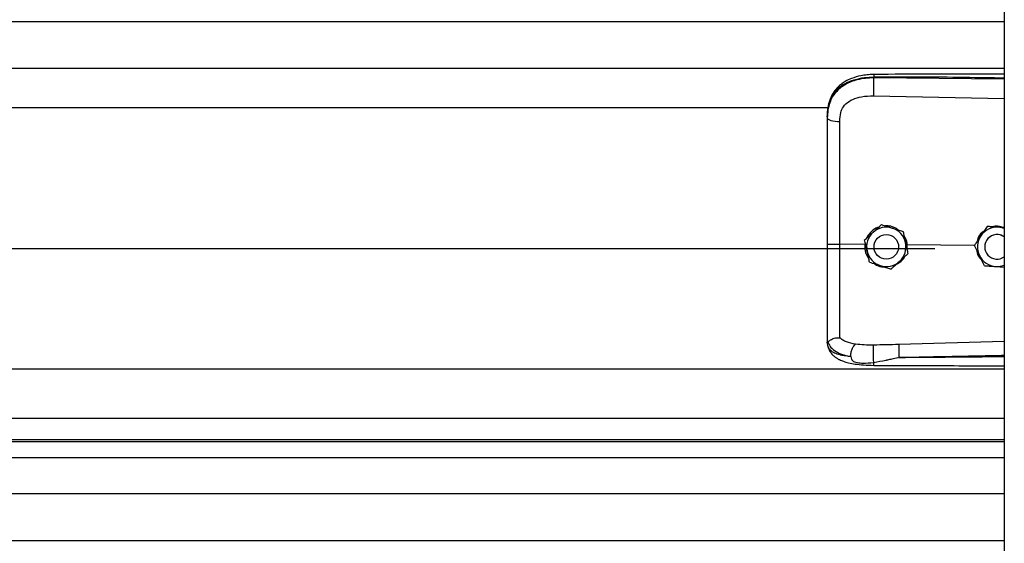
# Model space of a CAD drawing. Header units: inches. Extents: x 170 to 284, y 215 to 248.
# Tile 741 of 1056: x 230.767 to 231.196, y 221.89 to 222.118. Entities that reach past the tile are written whole.
import ezdxf

# ---------------------------------------------------------------- set-up
doc = ezdxf.new("R2010")
doc.units = ezdxf.units.IN
doc.header["$LTSCALE"] = 0.25
doc.header["$MEASUREMENT"] = 0
doc.layers.add('RH TOP OF HOOD', color=7, linetype='Continuous')

msp = doc.modelspace()

# ---------------------------------------------------------------- linework, layer by layer
at = {"layer": 'RH TOP OF HOOD'}
for p, q in [((231.1959333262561, 224.3332527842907), (231.195933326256, 220.1328032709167)), ((227.163613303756, 222.1173376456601), (231.195933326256, 222.1173376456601)), ((227.163613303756, 222.0969496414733), (231.195933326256, 222.0969496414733)), ((231.1390860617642, 222.0927379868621), (231.1390860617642, 222.093149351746)), ((231.195933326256, 222.0922012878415), (231.1390860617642, 222.0927379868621)), ((231.1389900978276, 222.0849491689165), (231.195933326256, 222.0837396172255)), ((227.2401614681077, 222.0798740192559), (231.119382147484, 222.0798740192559)), ((231.118890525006, 222.0758147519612), (231.118890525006, 222.07532643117)), ((231.142461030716, 222.0288828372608), (231.142461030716, 222.0288811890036)), ((231.1884045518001, 222.0280864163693), (231.1884045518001, 222.0280880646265)), ((231.1894534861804, 222.0280202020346), (231.1884045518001, 222.0280880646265)), ((231.1518791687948, 222.0258821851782), (231.1518791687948, 222.025880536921)), ((231.1352617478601, 222.0202915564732), (231.1243481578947, 222.0203960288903)), ((231.1351533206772, 222.0222268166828), (231.1351533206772, 222.0222251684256)), ((231.135447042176, 222.0208810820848), (231.1352617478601, 222.0202915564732)), ((231.1352617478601, 222.0202915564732), (231.1352639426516, 222.0202914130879)), ((231.1392212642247, 222.0192242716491), (231.1392212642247, 222.0192234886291)), ((231.1499216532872, 222.0192234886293), (231.1499216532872, 222.0192242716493)), ((231.1536994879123, 222.0201149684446), (231.1531514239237, 222.0200609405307)), ((231.1536023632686, 222.017997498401), (231.1536994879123, 222.0201149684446)), ((231.1536994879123, 222.0201149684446), (231.153701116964, 222.0201150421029)), ((231.1829331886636, 222.0198352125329), (231.153701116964, 222.0201150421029)), ((231.1829192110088, 222.0198635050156), (231.1829192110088, 222.0198651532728)), ((231.1874329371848, 222.0192242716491), (231.1874329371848, 222.0192234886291)), ((227.193781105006, 222.0184815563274), (231.165765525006, 222.0184815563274)), ((231.1539895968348, 222.0162255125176), (231.1539895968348, 222.0162238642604)), ((231.1922297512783, 222.0106818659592), (231.195933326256, 222.0104420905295)), ((231.118890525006, 221.9782733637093), (231.118890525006, 221.9777445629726)), ((231.1192302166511, 221.9757593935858), (231.118890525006, 221.9777445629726)), ((231.195933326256, 221.9780679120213), (231.1499976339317, 221.9767361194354)), ((227.163613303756, 221.966096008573), (231.195933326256, 221.966096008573)), ((227.163613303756, 221.9447170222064), (231.195933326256, 221.9447170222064)), ((231.195933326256, 221.9352317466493), (227.163613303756, 221.9352317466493)), ((227.163613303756, 221.9345923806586), (231.195933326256, 221.9345923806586)), ((227.163613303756, 221.9275742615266), (231.195933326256, 221.9275742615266)), ((227.163613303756, 221.9118901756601), (231.195933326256, 221.9118901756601)), ((227.163613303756, 221.8915021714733), (231.195933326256, 221.8915021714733))]:
    msp.add_line(p, q, dxfattribs=at)
at = {"layer": 'RH TOP OF HOOD', "flags": 128}
msp.add_lwpolyline([(231.118890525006, 222.07532643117), (231.1189944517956, 222.0750306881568), (231.1193024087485, 222.0747458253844), (231.119803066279, 222.0744823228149), (231.1204780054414, 222.0742498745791), (231.121302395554, 222.0740570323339), (231.1222459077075, 222.0739108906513), (231.1232738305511, 222.0738168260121), (231.124348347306, 222.0737782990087)], dxfattribs=at)
at = {"layer": 'RH TOP OF HOOD'}
msp.add_circle((231.1445714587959, 222.0192234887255), 0.005350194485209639, dxfattribs=at)
for centre, radius, start, end in [((231.1445714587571, 222.0192242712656), 0.008560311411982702, 72.32793711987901, 132.3279357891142), ((231.1445714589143, 222.0192242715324), 0.00856031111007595, 12.32793744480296, 72.32793758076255), ((231.192783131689, 222.0192242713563), 0.008560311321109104, 86.29353550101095, 146.2935346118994), ((231.1927831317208, 222.0192242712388), 0.008560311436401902, 68.4076756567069, 86.29353576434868), ((231.1445714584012, 222.0192242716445), 0.008560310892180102, 132.3279357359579, 192.3279369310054), ((231.192783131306, 222.0192242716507), 0.008560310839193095, 146.2935348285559, 206.2935362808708), ((231.1927831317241, 222.0192242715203), 0.005350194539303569, 53.92810144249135, 179.9999986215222), ((231.1927831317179, 222.0192234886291), 0.005350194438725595, 53.92810057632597, 306.071899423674), ((231.1445714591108, 222.0192242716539), 0.008560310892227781, 312.327935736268, 12.32793693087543), ((231.1445714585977, 222.0192242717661), 0.008560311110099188, 192.3279374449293, 252.327937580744), ((231.1927831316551, 222.0192242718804), 0.008560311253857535, 206.2935366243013, 266.29353606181), ((231.1445714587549, 222.0192242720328), 0.008560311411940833, 252.3279371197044, 312.3279357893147), ((231.1927831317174, 222.019224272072), 0.00856031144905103, 266.293535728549, 291.5923243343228)]:
    msp.add_arc(centre, radius, start, end, dxfattribs=at)
for points, knots in [([(231.118890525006, 222.0758147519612), (231.118953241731, 222.0771712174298), (231.1190716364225, 222.0797319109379), (231.1200411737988, 222.0832228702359), (231.1213304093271, 222.085634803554), (231.1226942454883, 222.0873375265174), (231.1237772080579, 222.0883809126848), (231.1248361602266, 222.0892094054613), (231.1258256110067, 222.0898693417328), (231.1270599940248, 222.0905644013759), (231.1286540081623, 222.0912901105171), (231.1313177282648, 222.0921981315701), (231.1348528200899, 222.0929580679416), (231.1377593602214, 222.0930894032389), (231.1390860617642, 222.093149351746)], [0, 0, 0, 0, 0.1307156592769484, 0.2467609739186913, 0.3577928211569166, 0.4170971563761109, 0.4791482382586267, 0.5177152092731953, 0.5590896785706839, 0.603294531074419, 0.6633484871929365, 0.7353692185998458, 0.8792082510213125, 0.9999999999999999, 0.9999999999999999, 0.9999999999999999, 0.9999999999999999]), ([(231.1390860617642, 222.0927379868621), (231.1378701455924, 222.0927047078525), (231.135438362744, 222.0926381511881), (231.1320975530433, 222.0920163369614), (231.1291397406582, 222.0910741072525), (231.1265971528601, 222.08985643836), (231.1243656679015, 222.0883110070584), (231.1224940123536, 222.0864698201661), (231.121013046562, 222.0843395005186), (231.1198374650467, 222.0817703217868), (231.1190446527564, 222.078718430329), (231.1189419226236, 222.0764575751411), (231.118890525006, 222.07532643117)], [0, 0, 0, 0, 0.1111703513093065, 0.222336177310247, 0.3162781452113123, 0.4102081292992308, 0.5024030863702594, 0.5945790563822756, 0.6845432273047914, 0.774504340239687, 0.8871807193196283, 1, 1, 1, 1]), ([(231.1391046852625, 222.094241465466), (231.1381060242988, 222.0942029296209), (231.1362142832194, 222.0941299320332), (231.1329052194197, 222.0936015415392), (231.1296777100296, 222.0927075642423), (231.126930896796, 222.0914033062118), (231.1249450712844, 222.0900806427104), (231.123303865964, 222.0886351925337), (231.1219887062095, 222.0870469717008), (231.1209135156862, 222.0852943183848), (231.1200562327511, 222.083384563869), (231.1193113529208, 222.080865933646), (231.1190959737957, 222.0789282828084), (231.1189769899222, 222.0778578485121)], [0, 0, 0, 0, 0.09774743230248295, 0.1851607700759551, 0.3306121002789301, 0.4364670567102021, 0.5083182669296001, 0.5850061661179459, 0.6719760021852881, 0.730794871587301, 0.8036787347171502, 0.8915444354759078, 1, 1, 1, 1]), ([(231.1390860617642, 222.0927379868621), (231.1390643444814, 222.0921621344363), (231.1390192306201, 222.0909659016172), (231.1389782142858, 222.0887408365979), (231.1389649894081, 222.0865634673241), (231.1389819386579, 222.085473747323), (231.1389900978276, 222.0849491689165)], [0, 0, 0, 0, 0.2406941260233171, 0.5000000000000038, 0.7593058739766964, 1, 1, 1, 1]), ([(231.139104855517, 222.094225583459), (231.1391036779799, 222.0942296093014), (231.139099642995, 222.0942434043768), (231.1390944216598, 222.0941284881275), (231.1390878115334, 222.0938356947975), (231.1390867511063, 222.0934197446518), (231.1390860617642, 222.093149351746)], [0, 0, 0, 0, 0.09787641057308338, 0.3353863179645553, 0.5679606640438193, 1, 1, 1, 1]), ([(231.1390860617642, 222.093149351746), (231.1453919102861, 222.0931886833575), (231.1586309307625, 222.0932712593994), (231.1775805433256, 222.0930900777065), (231.1902210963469, 222.0928690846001), (231.195933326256, 222.0927692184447)], [0, 0, 0, 0, 0.3326703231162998, 0.6984356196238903, 1, 1, 1, 1]), ([(231.195933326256, 222.0943244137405), (231.1930341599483, 222.0943391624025), (231.1824062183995, 222.0943932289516), (231.1634627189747, 222.0944298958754), (231.1474194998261, 222.0943057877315), (231.1391046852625, 222.094241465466)], [0, 0, 0, 0, 0.1530455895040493, 0.561043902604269, 1, 1, 1, 1]), ([(231.1247739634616, 222.0777116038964), (231.1247739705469, 222.077711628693), (231.1248765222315, 222.0780705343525), (231.1253717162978, 222.0794767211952), (231.1269077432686, 222.0816794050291), (231.1299747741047, 222.0835826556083), (231.1340909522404, 222.08479432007), (231.1372437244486, 222.0848939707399), (231.1389900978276, 222.0849491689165)], [0, 0, 0, 0, 4.497367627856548e-06, 0.06509473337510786, 0.261670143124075, 0.475310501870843, 0.7093656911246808, 1, 1, 1, 1]), ([(231.118890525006, 222.07532643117), (231.118890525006, 222.0716962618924), (231.118890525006, 222.0644253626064), (231.118890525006, 222.0533446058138), (231.118890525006, 222.0421620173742), (231.118890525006, 222.0311933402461), (231.118890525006, 222.0239455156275), (231.118890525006, 222.0204657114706)], [0, 0, 0, 0, 0.2027568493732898, 0.4061035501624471, 0.6088604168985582, 0.8122072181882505, 1, 1, 1, 1]), ([(231.124348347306, 222.0737782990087), (231.1244183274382, 222.0751029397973), (231.1244883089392, 222.0764276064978), (231.1247739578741, 222.0777115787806), (231.1247739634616, 222.0777116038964)], [0, 0, 0, 0, 0.9999804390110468, 0.9999999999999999, 0.9999999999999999, 0.9999999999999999, 0.9999999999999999]), ([(231.1243481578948, 222.0203960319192), (231.1243481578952, 222.0203960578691), (231.1243482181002, 222.0237823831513), (231.1243483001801, 222.0308290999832), (231.12434834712, 222.0415022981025), (231.1243483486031, 222.0523783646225), (231.1243483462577, 222.0631656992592), (231.1243483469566, 222.0702407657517), (231.124348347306, 222.0737782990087)], [0, 0, 0, 0, 1.439079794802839e-06, 0.1877923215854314, 0.3908439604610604, 0.59389561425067, 0.7969478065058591, 1, 1, 1, 1]), ([(231.1411817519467, 222.0277177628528), (231.1410465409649, 222.0276876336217), (231.1398947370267, 222.0274309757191), (231.1381374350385, 222.0259721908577), (231.136518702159, 222.0243625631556), (231.1361908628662, 222.0232542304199), (231.1361575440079, 222.0231415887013)], [0, 0, 0, 0, 0.05931474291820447, 0.5052766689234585, 0.9497204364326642, 1, 1, 1, 1]), ([(231.1388071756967, 222.0255550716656), (231.1397477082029, 222.0264116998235), (231.1410021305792, 222.0275542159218), (231.1421690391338, 222.0286169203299), (231.142461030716, 222.0288828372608)], [0, 0, 0, 0, 0.7497733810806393, 1, 1, 1, 1]), ([(231.1388071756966, 222.0255529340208), (231.1397477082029, 222.0264096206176), (231.1410021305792, 222.0275522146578), (231.1421690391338, 222.0286152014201), (231.142461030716, 222.0288811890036)], [0, 0, 0, 0, 0.7497733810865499, 1, 1, 1, 1]), ([(231.142461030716, 222.0288828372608), (231.1428587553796, 222.0287561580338), (231.1443635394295, 222.0282768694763), (231.1459805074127, 222.0277617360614), (231.1471700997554, 222.0273827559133)], [0, 0, 0, 0, 0.2643068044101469, 1, 1, 1, 1]), ([(231.142461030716, 222.0288811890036), (231.1428587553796, 222.0287544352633), (231.1443635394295, 222.0282748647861), (231.1459805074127, 222.0277596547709), (231.1471700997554, 222.0273806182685)], [0, 0, 0, 0, 0.2643068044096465, 1, 1, 1, 1]), ([(231.1498315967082, 222.0265346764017), (231.1494748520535, 222.0268247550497), (231.1483112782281, 222.0277708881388), (231.1462597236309, 222.028338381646), (231.1446901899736, 222.0283421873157), (231.1441542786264, 222.0283434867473)], [0, 0, 0, 0, 0.2255168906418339, 0.7355556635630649, 1, 1, 1, 1]), ([(231.1471700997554, 222.0273827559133), (231.1473564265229, 222.0273233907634), (231.1488137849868, 222.02685906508), (231.1504118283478, 222.0263498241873), (231.1517362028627, 222.0259277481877), (231.1518791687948, 222.0258821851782)], [0, 0, 0, 0, 0.1156468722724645, 0.9045342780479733, 0.9999999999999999, 0.9999999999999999, 0.9999999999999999, 0.9999999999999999]), ([(231.1471700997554, 222.0273806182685), (231.1473564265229, 222.0273212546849), (231.1488137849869, 222.0268569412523), (231.1504118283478, 222.0263478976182), (231.1517362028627, 222.025926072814), (231.1518791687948, 222.025880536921)], [0, 0, 0, 0, 0.1156468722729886, 0.9045342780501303, 1, 1, 1, 1]), ([(231.1884045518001, 222.0280880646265), (231.1880247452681, 222.0275187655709), (231.1872561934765, 222.0263667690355), (231.1863200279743, 222.0249634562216), (231.1857840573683, 222.0241600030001), (231.1856618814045, 222.0239768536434)], [0, 0, 0, 0, 0.4299704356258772, 0.8700602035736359, 1, 1, 1, 1]), ([(231.1884045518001, 222.0280864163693), (231.1880247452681, 222.0275170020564), (231.1872561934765, 222.0263647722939), (231.1863200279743, 222.0249613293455), (231.1857840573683, 222.0241578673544), (231.1856618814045, 222.0239747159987)], [0, 0, 0, 0, 0.42997043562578, 0.8700602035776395, 0.9999999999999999, 0.9999999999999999, 0.9999999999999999, 0.9999999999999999]), ([(231.1933365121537, 222.0277666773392), (231.192066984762, 222.0278489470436), (231.1903737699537, 222.0279586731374), (231.1887986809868, 222.0280608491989), (231.1884045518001, 222.0280864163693)], [0, 0, 0, 0, 0.749773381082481, 1, 1, 1, 1]), ([(231.1954080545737, 222.0276345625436), (231.1947471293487, 222.0278346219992), (231.1934767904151, 222.0282191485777), (231.1919135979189, 222.0282440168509), (231.1911336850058, 222.0279818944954), (231.1909578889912, 222.0279228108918)], [0, 0, 0, 0, 0.4565421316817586, 0.8775020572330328, 1, 1, 1, 1]), ([(231.195933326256, 222.0275985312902), (231.1952903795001, 222.0276401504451), (231.1944315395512, 222.0276957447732), (231.1935564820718, 222.0277524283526), (231.1933365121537, 222.0277666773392)], [0, 0, 0, 0, 0.74862232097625, 0.9999999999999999, 0.9999999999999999, 0.9999999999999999, 0.9999999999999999]), ([(231.1351533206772, 222.0222268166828), (231.1356593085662, 222.0226877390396), (231.1366831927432, 222.0236204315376), (231.1379303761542, 222.0247564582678), (231.1386444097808, 222.0254068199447), (231.1388071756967, 222.0255550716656)], [0, 0, 0, 0, 0.4299704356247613, 0.8700602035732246, 1, 1, 1, 1]), ([(231.1351533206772, 222.0222251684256), (231.1356593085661, 222.0226859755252), (231.1366831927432, 222.023618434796), (231.1379303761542, 222.0247543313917), (231.1386444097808, 222.025404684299), (231.1388071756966, 222.0255529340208)], [0, 0, 0, 0, 0.4299704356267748, 0.8700602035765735, 1, 1, 1, 1]), ([(231.1518791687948, 222.0258821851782), (231.1520252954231, 222.0252136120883), (231.1523209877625, 222.023860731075), (231.1526811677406, 222.022212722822), (231.1528873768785, 222.0212691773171), (231.1529343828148, 222.0210540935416)], [0, 0, 0, 0, 0.4299704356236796, 0.8700602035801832, 1, 1, 1, 1]), ([(231.1518791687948, 222.025880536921), (231.1520252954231, 222.0252118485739), (231.1523209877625, 222.0238587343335), (231.1526811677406, 222.0222105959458), (231.1528873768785, 222.0212670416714), (231.1529343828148, 222.0210519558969)], [0, 0, 0, 0, 0.4299704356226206, 0.8700602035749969, 1, 1, 1, 1]), ([(231.153701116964, 222.0201150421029), (231.1537011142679, 222.0201150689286), (231.1536030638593, 222.0210906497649), (231.153343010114, 222.0224828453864), (231.1525385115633, 222.0235722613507), (231.1523190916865, 222.0238693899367)], [0, 0, 0, 0, 1.999769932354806e-05, 0.7272642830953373, 1, 1, 1, 1]), ([(231.1856618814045, 222.0239768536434), (231.1849558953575, 222.0229185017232), (231.1840142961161, 222.021506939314), (231.1831383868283, 222.0201937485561), (231.1829192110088, 222.0198651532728)], [0, 0, 0, 0, 0.7497733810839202, 1, 1, 1, 1]), ([(231.1856618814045, 222.0239747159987), (231.1849558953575, 222.0229164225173), (231.184014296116, 222.0215049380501), (231.1831383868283, 222.0201920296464), (231.1829192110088, 222.0198635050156)], [0, 0, 0, 0, 0.7497733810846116, 1, 1, 1, 1]), ([(231.1870625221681, 222.0260764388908), (231.1867429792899, 222.0258584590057), (231.1855895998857, 222.0250716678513), (231.1844962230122, 222.0234710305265), (231.1841983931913, 222.0220663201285), (231.1841102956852, 222.0216508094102)], [0, 0, 0, 0, 0.2125142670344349, 0.7670631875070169, 1, 1, 1, 1]), ([(231.118890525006, 222.0204657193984), (231.118890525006, 222.0174284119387), (231.118890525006, 222.0112529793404), (231.118890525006, 222.0024660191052), (231.118890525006, 221.9942994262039), (231.118890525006, 221.9877193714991), (231.118890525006, 221.9823346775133), (231.118890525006, 221.9796341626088), (231.118890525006, 221.9782733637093)], [0, 0, 0, 0, 0.1870908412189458, 0.3803918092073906, 0.5558755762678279, 0.7364481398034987, 0.8671952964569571, 1, 1, 1, 1]), ([(231.1243483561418, 221.9797054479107), (231.1243483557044, 221.9799681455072), (231.1243483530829, 221.9815426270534), (231.1243483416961, 221.9849740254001), (231.1243482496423, 221.990575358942), (231.124347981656, 221.9970151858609), (231.1243476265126, 222.0042412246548), (231.1243473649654, 222.0121160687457), (231.1243474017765, 222.0176440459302), (231.1243474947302, 222.0203960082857), (231.1243474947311, 222.0203960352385)], [0, 0, 0, 0, 0.03155846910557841, 0.1891461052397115, 0.3467338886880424, 0.5043277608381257, 0.6619226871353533, 0.8309600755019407, 0.9999983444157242, 1, 1, 1, 1]), ([(231.1362085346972, 222.0173965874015), (231.1359369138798, 222.0186394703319), (231.1355746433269, 222.0202971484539), (231.1352376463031, 222.0218392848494), (231.1351533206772, 222.0222251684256)], [0, 0, 0, 0, 0.7497733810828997, 1, 1, 1, 1]), ([(231.1352639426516, 222.0202914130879), (231.1352301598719, 222.0198375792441), (231.1351234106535, 222.0184035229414), (231.1355400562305, 222.0162410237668), (231.1364915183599, 222.0148846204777), (231.1368779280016, 222.0143337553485)], [0, 0, 0, 0, 0.2156616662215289, 0.6814629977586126, 1, 1, 1, 1]), ([(231.1529343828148, 222.0210540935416), (231.1532060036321, 222.0198112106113), (231.1535682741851, 222.0181535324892), (231.1539052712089, 222.0166113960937), (231.1539895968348, 222.0162255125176)], [0, 0, 0, 0, 0.7497733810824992, 1, 1, 1, 1]), ([(231.1529343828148, 222.0210519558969), (231.1532060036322, 222.0198091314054), (231.1535682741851, 222.0181515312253), (231.1539052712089, 222.016609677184), (231.1539895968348, 222.0162238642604)], [0, 0, 0, 0, 0.7497733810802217, 1, 1, 1, 1]), ([(231.1851085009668, 222.0154323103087), (231.185021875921, 222.0156076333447), (231.1843443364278, 222.0169789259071), (231.1836013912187, 222.0184826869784), (231.1829856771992, 222.019728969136), (231.1829192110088, 222.0198635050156)], [0, 0, 0, 0, 0.1156468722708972, 0.9045342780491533, 1, 1, 1, 1]), ([(231.1372637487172, 222.012568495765), (231.1371176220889, 222.0132370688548), (231.1368219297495, 222.0145899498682), (231.1364617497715, 222.0162379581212), (231.1362555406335, 222.0171815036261), (231.1362085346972, 222.0173965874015)], [0, 0, 0, 0, 0.4299704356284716, 0.8700602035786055, 1, 1, 1, 1]), ([(231.1489787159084, 222.0116596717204), (231.1494874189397, 222.0119217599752), (231.150893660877, 222.0126462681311), (231.1521341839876, 222.013877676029), (231.1525134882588, 222.0148574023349), (231.1525265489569, 222.0148911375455)], [0, 0, 0, 0, 0.3536960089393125, 0.9777456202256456, 0.9999999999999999, 0.9999999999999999, 0.9999999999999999, 0.9999999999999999]), ([(231.1539895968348, 222.0162238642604), (231.1534836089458, 222.0157629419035), (231.1524597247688, 222.0148302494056), (231.1512125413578, 222.0136942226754), (231.1504985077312, 222.0130438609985), (231.1503357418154, 222.0128956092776)], [0, 0, 0, 0, 0.4299704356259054, 0.8700602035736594, 0.9999999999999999, 0.9999999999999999, 0.9999999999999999, 0.9999999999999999]), ([(231.1838551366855, 222.017969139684), (231.1839036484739, 222.0175072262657), (231.1840502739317, 222.0161111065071), (231.1848959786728, 222.0145145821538), (231.185830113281, 222.0137061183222), (231.1860595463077, 222.0135075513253)], [0, 0, 0, 0, 0.2716700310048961, 0.8211147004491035, 1, 1, 1, 1]), ([(231.1872977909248, 222.0110016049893), (231.1871128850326, 222.0113758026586), (231.1864132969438, 222.0127915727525), (231.1856615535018, 222.0143130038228), (231.1851085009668, 222.0154323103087)], [0, 0, 0, 0, 0.2643068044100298, 1, 1, 1, 1]), ([(231.1372637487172, 222.012568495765), (231.1376614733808, 222.0124417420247), (231.1391662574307, 222.0119621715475), (231.1407832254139, 222.0114469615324), (231.1419728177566, 222.0110679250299)], [0, 0, 0, 0, 0.2643068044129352, 1, 1, 1, 1]), ([(231.1394223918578, 222.0118806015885), (231.1395017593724, 222.0118138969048), (231.1403748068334, 222.0110801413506), (231.1419449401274, 222.0106010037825), (231.1433794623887, 222.0105165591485), (231.1437770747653, 222.0104931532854)], [0, 0, 0, 0, 0.06740964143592, 0.7415101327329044, 1, 1, 1, 1]), ([(231.1419728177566, 222.0110679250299), (231.1421591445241, 222.0110085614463), (231.143616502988, 222.0105442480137), (231.145214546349, 222.0100352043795), (231.1465389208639, 222.0096133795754), (231.146681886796, 222.0095678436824)], [0, 0, 0, 0, 0.1156468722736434, 0.9045342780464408, 0.9999999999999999, 0.9999999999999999, 0.9999999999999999, 0.9999999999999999]), ([(231.1503357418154, 222.0128956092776), (231.149395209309, 222.0120389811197), (231.1481407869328, 222.0108964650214), (231.1469738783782, 222.0098337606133), (231.146681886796, 222.0095678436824)], [0, 0, 0, 0, 0.749773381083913, 1, 1, 1, 1]), ([(231.1872977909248, 222.0110016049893), (231.187980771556, 222.0109573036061), (231.1893628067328, 222.0108676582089), (231.1910462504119, 222.0107585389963), (231.192010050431, 222.0106960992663), (231.1922297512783, 222.0106818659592)], [0, 0, 0, 0, 0.4299704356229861, 0.8700602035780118, 1, 1, 1, 1]), ([(231.118890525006, 221.9782733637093), (231.1188905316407, 221.9782720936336), (231.118890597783, 221.9782594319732), (231.1188977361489, 221.978155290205), (231.1189961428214, 221.9780769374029), (231.1190838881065, 221.9780070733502)], [0, 0, 0, 0, 0.01193493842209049, 0.1189819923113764, 1, 1, 1, 1]), ([(231.1190833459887, 221.9780228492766), (231.1193589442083, 221.9773008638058), (231.1199250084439, 221.9758179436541), (231.121977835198, 221.9739846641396), (231.1249660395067, 221.9724266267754), (231.1276931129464, 221.971803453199), (231.1290929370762, 221.9714835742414)], [0, 0, 0, 0, 0.2305257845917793, 0.473487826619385, 0.7297379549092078, 1, 1, 1, 1]), ([(231.1190875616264, 221.9780230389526), (231.1191366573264, 221.9780145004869), (231.1192374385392, 221.9779969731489), (231.1195291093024, 221.9781832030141), (231.1199945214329, 221.9785140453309), (231.1208707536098, 221.9790941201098), (231.1223499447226, 221.9797122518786), (231.1236907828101, 221.9797083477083), (231.124348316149, 221.979706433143)], [0, 0, 0, 0, 0.1136768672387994, 0.2333502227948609, 0.3620694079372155, 0.5019163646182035, 0.7557448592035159, 0.9999999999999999, 0.9999999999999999, 0.9999999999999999, 0.9999999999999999]), ([(231.1311825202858, 221.9768814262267), (231.1298089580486, 221.9771692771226), (231.1277245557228, 221.9776060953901), (231.1255487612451, 221.9786468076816), (231.1247497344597, 221.9793521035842), (231.1243483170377, 221.9797064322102)], [0, 0, 0, 0, 0.4901989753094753, 0.7438846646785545, 1, 1, 1, 1]), ([(231.1290929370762, 221.9714835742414), (231.1291179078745, 221.9720138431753), (231.1291697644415, 221.9731150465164), (231.1296456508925, 221.9747768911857), (231.1303497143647, 221.9761631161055), (231.130911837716, 221.9766479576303), (231.1311825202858, 221.9768814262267)], [0, 0, 0, 0, 0.2407679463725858, 0.5000000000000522, 0.7592320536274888, 1, 1, 1, 1]), ([(231.1390119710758, 221.9764739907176), (231.1376599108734, 221.9764667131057), (231.134957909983, 221.9764521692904), (231.1324512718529, 221.9767366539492), (231.1311989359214, 221.9768787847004)], [0, 0, 0, 0, 0.5003922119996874, 1, 1, 1, 1]), ([(231.1390973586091, 221.9689035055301), (231.139081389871, 221.9691440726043), (231.13904770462, 221.9696515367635), (231.1390028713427, 221.9706616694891), (231.1389658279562, 221.9718491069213), (231.138943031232, 221.9731210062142), (231.138937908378, 221.9743244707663), (231.138950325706, 221.975320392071), (231.1389754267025, 221.9760597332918), (231.1390002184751, 221.9763407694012), (231.1390119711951, 221.9764739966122)], [0, 0, 0, 0, 0.1098512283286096, 0.2317256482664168, 0.3631776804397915, 0.5000000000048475, 0.6368223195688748, 0.7682743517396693, 0.8901487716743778, 1, 1, 1, 1]), ([(231.1499976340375, 221.9767361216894), (231.1481664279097, 221.9766881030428), (231.1445038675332, 221.9765920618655), (231.1408426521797, 221.9765133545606), (231.1390119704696, 221.9764739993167)], [0, 0, 0, 0, 0.4999797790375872, 1, 1, 1, 1]), ([(231.1499974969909, 221.9767361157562), (231.1499900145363, 221.9764972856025), (231.1499785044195, 221.9761298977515), (231.1499797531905, 221.9752680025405), (231.1499871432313, 221.9744932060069), (231.1500015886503, 221.9736327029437), (231.1500273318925, 221.9724732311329), (231.1500550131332, 221.9716298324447), (231.1500730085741, 221.9710815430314)], [0, 0, 0, 0, 0.2394508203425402, 0.3683426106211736, 0.4999696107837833, 0.6316010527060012, 0.7605056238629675, 1, 1, 1, 1]), ([(231.1290918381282, 221.9714818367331), (231.1285455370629, 221.9715389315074), (231.1272405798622, 221.9716753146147), (231.1258418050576, 221.9719034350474), (231.1248868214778, 221.9720973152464), (231.1236534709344, 221.9723751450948), (231.1219671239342, 221.9729413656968), (231.1201473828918, 221.9740668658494), (231.1195418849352, 221.9751842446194), (231.1192302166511, 221.9757593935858)], [0, 0, 0, 0, 0.1091879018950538, 0.260818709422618, 0.3077983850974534, 0.3355235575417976, 0.5627886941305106, 0.7749539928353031, 1, 1, 1, 1]), ([(231.1192471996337, 221.9757133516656), (231.1194361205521, 221.9751264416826), (231.1197908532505, 221.9740244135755), (231.1208039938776, 221.972605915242), (231.1219330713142, 221.9715299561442), (231.123080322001, 221.9707331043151), (231.1241275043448, 221.9701766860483), (231.1250704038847, 221.9697645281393), (231.1263158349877, 221.9692981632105), (231.1282607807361, 221.9687376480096), (231.1311398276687, 221.9681761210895), (231.13487347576, 221.9677538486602), (231.1376548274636, 221.9676864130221), (231.1391430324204, 221.967650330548)], [0, 0, 0, 0, 0.09843102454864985, 0.1848217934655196, 0.2573083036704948, 0.3158871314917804, 0.3722739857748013, 0.4121400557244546, 0.4615923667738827, 0.5575876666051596, 0.6828759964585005, 0.8303179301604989, 1, 1, 1, 1]), ([(231.1500732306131, 221.9710791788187), (231.1539732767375, 221.9711784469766), (231.1622433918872, 221.9713889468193), (231.1753553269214, 221.9716711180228), (231.1863032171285, 221.9718836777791), (231.1933193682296, 221.9720117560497), (231.1954943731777, 221.9720497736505), (231.195933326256, 221.9720574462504)], [0, 0, 0, 0, 0.2551597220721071, 0.5410705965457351, 0.8577348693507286, 0.9712884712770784, 1, 1, 1, 1]), ([(231.1290920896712, 221.9714786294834), (231.1291666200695, 221.9711083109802), (231.1292705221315, 221.970592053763), (231.1296422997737, 221.9699946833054), (231.1300629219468, 221.9695617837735), (231.130866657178, 221.9691172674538), (231.132343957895, 221.9687557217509), (231.1351048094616, 221.9685155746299), (231.1375015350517, 221.9687484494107), (231.1390973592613, 221.9689035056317)], [0, 0, 0, 0, 0.1001269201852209, 0.139585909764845, 0.1897135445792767, 0.2582342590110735, 0.3697357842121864, 0.5803479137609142, 1, 1, 1, 1]), ([(231.1390973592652, 221.9689035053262), (231.1408767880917, 221.9692504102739), (231.1426643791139, 221.9695989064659), (231.1444823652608, 221.9699662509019), (231.1445533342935, 221.9699805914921), (231.1447884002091, 221.9700280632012), (231.1456566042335, 221.9702045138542), (231.1472969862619, 221.9705196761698), (231.1488296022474, 221.970883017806), (231.1497286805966, 221.9710429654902), (231.1498057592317, 221.9710566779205)], [0, 0, 0, 0, 0.5022751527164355, 0.5045790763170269, 0.5086566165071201, 0.522130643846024, 0.5703313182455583, 0.7514263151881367, 0.9786895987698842, 1, 1, 1, 1]), ([(231.1391431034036, 221.9676722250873), (231.1391424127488, 221.9676653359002), (231.1391358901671, 221.967600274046), (231.13912498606, 221.967789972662), (231.1391108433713, 221.9681168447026), (231.1391021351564, 221.9685493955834), (231.1390982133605, 221.9688401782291), (231.1390973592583, 221.9689035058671)], [0, 0, 0, 0, 0.03436729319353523, 0.3245665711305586, 0.621014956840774, 0.9174633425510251, 1, 1, 1, 1]), ([(231.1391430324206, 221.9676503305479), (231.1433382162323, 221.9676287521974), (231.152313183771, 221.9675825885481), (231.1666555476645, 221.9675410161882), (231.1813905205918, 221.9675168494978), (231.1913453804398, 221.9675133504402), (231.195933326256, 221.9675117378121)], [0, 0, 0, 0, 0.2216322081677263, 0.4741489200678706, 0.7576483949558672, 1, 1, 1, 1]), ([(231.195933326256, 221.9714123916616), (231.1933356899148, 221.971380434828), (231.1882696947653, 221.9713181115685), (231.1807055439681, 221.971237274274), (231.1730533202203, 221.9711680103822), (231.16529531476, 221.9711164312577), (231.1575727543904, 221.9710833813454), (231.1525358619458, 221.9710805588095), (231.150073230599, 221.9710791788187)], [0, 0, 0, 0, 0.1699411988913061, 0.3314248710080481, 0.4948424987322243, 0.6705311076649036, 0.838916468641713, 1, 1, 1, 1])]:
    msp.add_open_spline(points, degree=3, knots=knots, dxfattribs=at)
msp.add_open_spline([(231.1188905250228, 222.0204657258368), (231.1189716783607, 222.0204567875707), (231.1191339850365, 222.0204389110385), (231.1203867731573, 222.0204161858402), (231.122184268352, 222.020399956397), (231.1236264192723, 222.0203973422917), (231.1243474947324, 222.020396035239)], degree=3, dxfattribs=at)

doc.saveas('drawing.dxf')
